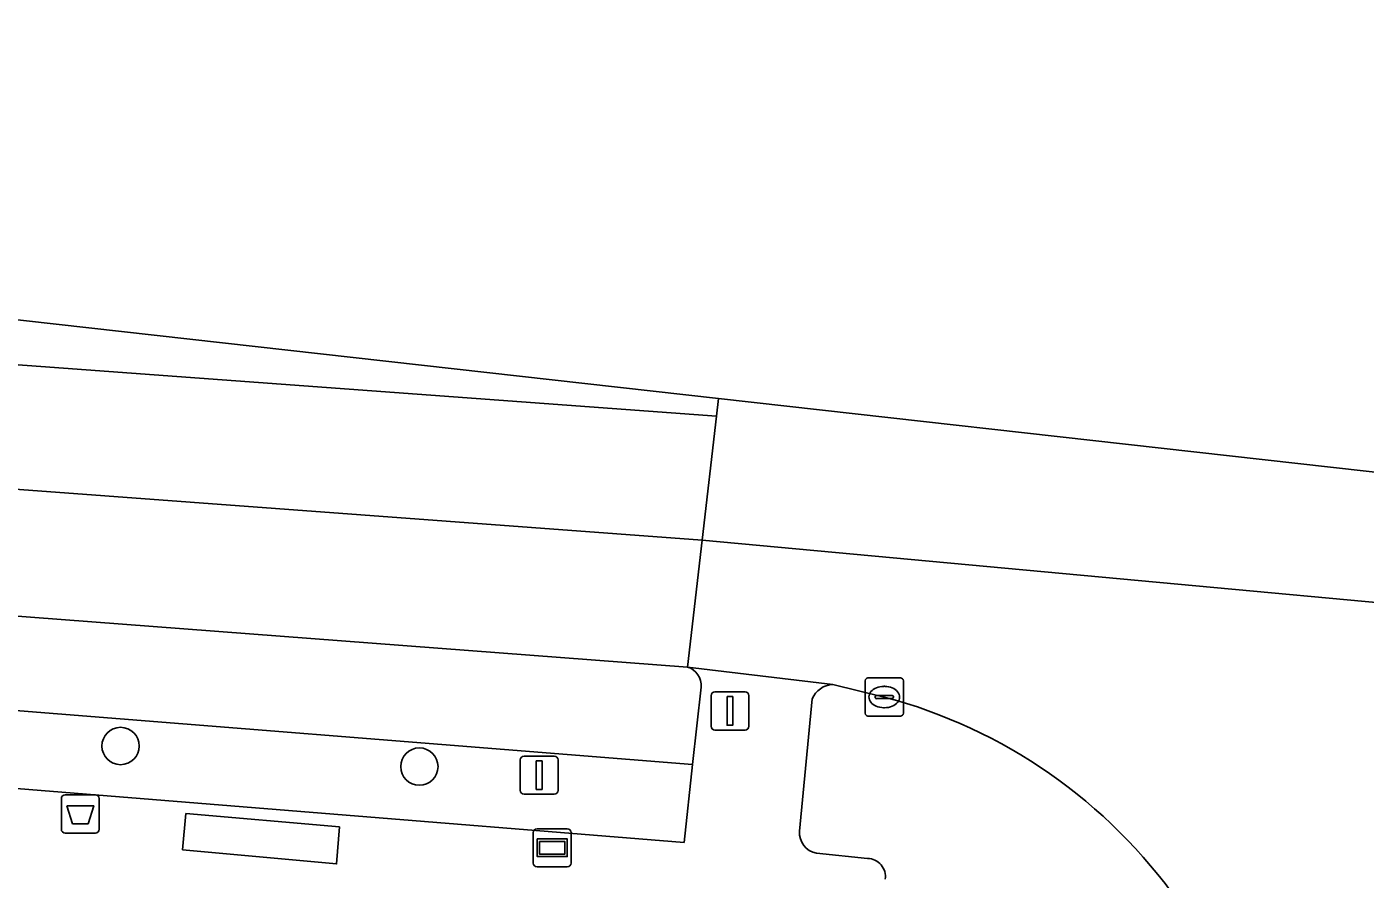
# Model space of a CAD drawing. Extents: x 161848 to 162726, y 385382 to 386521.
# Drawn here: x 162133.41 to 162168.47, y 386487.17 to 386509.49 of the extents above; entities that cross this region are included whole.
import ezdxf

# ---------------------------------------------------------------- set-up
doc = ezdxf.new("R2010")
doc.units = 0
for name, color, linetype in [('IMGEO_Afvalbak', 7, 'Continuous'), ('IMGEO_Berm_groen', 7, 'Continuous'), ('IMGEO_Boom', 7, 'Continuous'), ('IMGEO_Groenvoorziening', 7, 'Continuous'), ('IMGEO_Haag', 7, 'Continuous'), ('IMGEO_Kolk', 7, 'Continuous'), ('IMGEO_Lichtmast', 7, 'Continuous'), ('IMGEO_Rijbaan_regionaal_gesloten', 7, 'Continuous'), ('IMGEO_Verkeersregelinstallatiepaal', 7, 'Continuous'), ('IMGEO_Voetpad_open', 7, 'Continuous'), ('IMGEO_Wegwijzer', 7, 'Continuous')]:
    doc.layers.add(name, color=color, linetype=linetype)

msp = doc.modelspace()

# ---------------------------------------------------------------- linework, layer by layer
at = {"layer": 'IMGEO_Afvalbak'}
for p, q in [((162134.416, 386489.378), (162135.206, 386489.378)), ((162135.206, 386489.378), (162134.416, 386489.378)), ((162134.316, 386488.478), (162134.316, 386489.278)), ((162134.316, 386489.278), (162134.316, 386488.478)), ((162135.306, 386489.278), (162135.306, 386488.478)), ((162135.306, 386488.478), (162135.306, 386489.278)), ((162135.206, 386488.378), (162134.416, 386488.378)), ((162134.416, 386488.378), (162135.206, 386488.378))]:
    msp.add_line(p, q, dxfattribs=at)
msp.add_lwpolyline([(162134.459, 386489.092), (162135.163, 386489.092), (162135.014, 386488.622), (162134.608, 386488.622), (162134.459, 386489.092)], dxfattribs=at)
for centre, start, end in [((162134.416, 386489.278), 90, 180), ((162134.416, 386489.278), 90, 180), ((162135.206, 386489.278), 0, 90), ((162135.206, 386489.278), 360, 90), ((162134.416, 386488.478), 180, 270), ((162134.416, 386488.478), 180, 270), ((162135.206, 386488.478), 270, 0), ((162135.206, 386488.478), 270, 0)]:
    msp.add_arc(centre, 0.1, start, end, dxfattribs=at)
at = {"layer": 'IMGEO_Berm_groen'}
for points in [[(162003.619, 386498.001), (162092.771, 386490.488), (162110.273, 386488.603), (162111.007, 386493.349), (162150.851, 386490.173), (162151.072, 386492.199)], [(162150.72, 386492.726), (162116.178, 386495.349), (162116.047, 386493.711), (162108.596, 386494.305), (162098.29, 386495.415), (162098.428, 386496.697), (162091.272, 386497.24)], [(162155.87, 386491.94), (162154.521, 386492.267)], [(162153.985, 386491.89), (162153.651, 386488.428)], [(162154.094, 386487.847), (162155.432, 386487.711)]]:
    msp.add_lwpolyline(points, dxfattribs=at)
for centre, radius, start, end in [((162150.565, 386492.241), 0.509, 355.2383, 72.2421), ((162154.543, 386491.667), 0.601, 92.0605, 158.1814), ((162152.363, 386478.686), 13.71, 35.0774, 75.1792), ((162154.199, 386488.386), 0.549, 175.6323, 259.0171), ((162155.423, 386487.232), 0.479, 352.2782, 88.8723)]:
    msp.add_arc(centre, radius, start, end, dxfattribs=at)
at = {"layer": 'IMGEO_Boom'}
for centre in [(162135.866, 386490.657), (162143.693, 386490.117)]:
    msp.add_circle(centre, 0.489, dxfattribs=at)
at = {"layer": 'IMGEO_Groenvoorziening'}
msp.add_lwpolyline([(162110.273, 386488.603), (162112.337, 386488.398), (162112.598, 386491.27), (162129.89, 386489.806), (162150.629, 386488.134), (162150.851, 386490.173), (162111.007, 386493.349)], close=True, dxfattribs=at)
at = {"layer": 'IMGEO_Haag'}
msp.add_lwpolyline([(162110.273, 386488.603), (162112.337, 386488.398), (162112.598, 386491.27), (162129.89, 386489.806), (162150.629, 386488.134), (162150.851, 386490.173), (162111.007, 386493.349)], close=True, dxfattribs=at)
at = {"layer": 'IMGEO_Kolk'}
for p, q in [((162155.369, 386491.514), (162155.369, 386492.366)), ((162155.444, 386492.44), (162156.296, 386492.44)), ((162155.857, 386492.22), (162155.882, 386492.22)), ((162156.37, 386492.366), (162156.37, 386491.514)), ((162155.628, 386491.934), (162155.628, 386491.946)), ((162156.066, 386491.897), (162155.668, 386491.897)), ((162155.671, 386491.983), (162156.069, 386491.983)), ((162156.112, 386491.946), (162156.112, 386491.934)), ((162156.296, 386491.44), (162155.444, 386491.44)), ((162155.88, 386491.66), (162155.855, 386491.66))]:
    msp.add_line(p, q, dxfattribs=at)
for points in [[(162155.369, 386491.514), (162155.369, 386492.366)], [(162155.444, 386492.44), (162156.296, 386492.44)], [(162156.37, 386492.366), (162156.37, 386491.514)], [(162156.296, 386491.44), (162155.444, 386491.44)]]:
    msp.add_lwpolyline(points, dxfattribs=at)
for centre, radius, start, end in [((162155.446, 386492.364), 0.0765, 91.552, 178.448), ((162155.446, 386492.364), 0.0765, 91.552, 178.448), ((162156.294, 386492.364), 0.0765, 1.552, 88.448), ((162156.294, 386492.364), 0.0765, 1.552, 88.448), ((162155.668, 386491.943), 0.0403, 85.8775, 175.7526), ((162155.665, 386491.933), 0.0366, 178.938, 274.7102), ((162156.069, 386491.94), 0.043, 264.8664, 352.4533), ((162156.073, 386491.945), 0.0386, 1.7309, 96.639), ((162155.446, 386491.516), 0.0765, 181.552, 268.448), ((162155.446, 386491.516), 0.0765, 181.552, 268.448), ((162156.294, 386491.516), 0.0765, 271.552, 358.448), ((162156.294, 386491.516), 0.0765, 271.552, 358.448)]:
    msp.add_arc(centre, radius, start, end, dxfattribs=at)
for centre, major_axis, ratio, start_param, end_param in [((162155.856, 386491.94), (-0.387, 0.002), 0.722429, 4.712389, 7.853982), ((162155.881, 386491.94), (-0.39, 0.002), 0.717154, 1.570796, 4.712389)]:
    msp.add_ellipse(centre, major_axis=major_axis, ratio=ratio, start_param=start_param, end_param=end_param, dxfattribs=at)
at = {"layer": 'IMGEO_Lichtmast'}
for p, q in [((162146.436, 386490.393), (162147.226, 386490.393)), ((162147.226, 386490.393), (162146.436, 386490.393)), ((162146.336, 386489.493), (162146.336, 386490.293)), ((162146.336, 386490.293), (162146.336, 386489.493)), ((162147.326, 386490.293), (162147.326, 386489.493)), ((162147.326, 386489.493), (162147.326, 386490.293)), ((162147.226, 386489.393), (162146.436, 386489.393)), ((162146.436, 386489.393), (162147.226, 386489.393))]:
    msp.add_line(p, q, dxfattribs=at)
msp.add_lwpolyline([(162146.756, 386490.268), (162146.906, 386490.268), (162146.906, 386489.518), (162146.756, 386489.518), (162146.756, 386490.268)], dxfattribs=at)
for centre, start, end in [((162146.436, 386490.293), 90, 180), ((162146.436, 386490.293), 90, 180), ((162147.226, 386490.293), 0, 90), ((162147.226, 386490.293), 360, 90), ((162146.436, 386489.493), 180, 270), ((162146.436, 386489.493), 180, 270), ((162147.226, 386489.493), 270, 0), ((162147.226, 386489.493), 270, 0)]:
    msp.add_arc(centre, 0.1, start, end, dxfattribs=at)
at = {"layer": 'IMGEO_Rijbaan_regionaal_gesloten'}
for points in [[(162151.528, 386499.759), (162082.125, 386507.544), (162059.014, 386509.205), (162054.03, 386509.493)], [(162151.475, 386499.299), (162094.687, 386503.468), (162070.605, 386505.235), (162054.918, 386506.257), (162038.344, 386507.01)], [(162038.344, 386507.01), (162054.918, 386506.257), (162070.605, 386505.235), (162094.687, 386503.468), (162151.475, 386499.299), (162151.528, 386499.759)], [(162151.102, 386496.048), (162086.276, 386500.862), (162061.638, 386502.165)], [(162061.638, 386502.165), (162086.276, 386500.862), (162151.102, 386496.048), (162151.475, 386499.299)], [(162195.261, 386494.952), (162178.298, 386496.757), (162151.528, 386499.759), (162151.475, 386499.299), (162151.102, 386496.048), (162182.435, 386493.152), (162202.535, 386489.783), (162203.108, 386494.074), (162199.681, 386494.394), (162195.709, 386494.837), (162195.261, 386494.952)], [(162091.272, 386497.24), (162098.428, 386496.697), (162116.178, 386495.349), (162150.72, 386492.726), (162151.102, 386496.048)], [(162151.102, 386496.048), (162150.72, 386492.726), (162154.521, 386492.267), (162155.87, 386491.94)], [(162199.14, 386489.926), (162202.535, 386489.783), (162182.435, 386493.152), (162151.102, 386496.048)]]:
    msp.add_lwpolyline(points, dxfattribs=at)
msp.add_arc((162152.363, 386478.686), 13.71, 35.0774, 75.1792, dxfattribs=at)
at = {"layer": 'IMGEO_Verkeersregelinstallatiepaal'}
for p, q in [((162151.333, 386491.175), (162151.333, 386491.975)), ((162151.333, 386491.975), (162151.333, 386491.175)), ((162151.433, 386492.075), (162152.223, 386492.075)), ((162152.223, 386492.075), (162151.433, 386492.075)), ((162152.323, 386491.975), (162152.323, 386491.175)), ((162152.323, 386491.175), (162152.323, 386491.975)), ((162152.223, 386491.075), (162151.433, 386491.075)), ((162151.433, 386491.075), (162152.223, 386491.075))]:
    msp.add_line(p, q, dxfattribs=at)
msp.add_lwpolyline([(162151.753, 386491.95), (162151.903, 386491.95), (162151.903, 386491.2), (162151.753, 386491.2), (162151.753, 386491.95)], dxfattribs=at)
for centre, start, end in [((162151.433, 386491.975), 90, 180), ((162151.433, 386491.975), 90, 180), ((162152.223, 386491.975), 0, 90), ((162152.223, 386491.975), 360, 90), ((162151.433, 386491.175), 180, 270), ((162151.433, 386491.175), 180, 270), ((162152.223, 386491.175), 270, 0), ((162152.223, 386491.175), 270, 0)]:
    msp.add_arc(centre, 0.1, start, end, dxfattribs=at)
at = {"layer": 'IMGEO_Voetpad_open'}
for points in [[(162154.521, 386492.267), (162150.72, 386492.726)], [(162151.072, 386492.199), (162150.851, 386490.173), (162150.629, 386488.134), (162129.89, 386489.806), (162129.689, 386486.922), (162152.2, 386484.936), (162156.135, 386484.589)], [(162153.651, 386488.428), (162153.985, 386491.89)], [(162155.432, 386487.711), (162154.094, 386487.847)]]:
    msp.add_lwpolyline(points, dxfattribs=at)
for points in [[(162141.603, 386488.541), (162137.579, 386488.887), (162137.492, 386487.938), (162141.525, 386487.571)], [(162141.603, 386488.541), (162141.525, 386487.571), (162137.492, 386487.938), (162137.579, 386488.887)]]:
    msp.add_lwpolyline(points, close=True, dxfattribs=at)
for centre, radius, start, end in [((162150.565, 386492.241), 0.509, 355.2383, 72.2421), ((162154.543, 386491.667), 0.601, 92.0605, 158.1814), ((162154.199, 386488.386), 0.549, 175.6323, 259.0171), ((162155.423, 386487.232), 0.479, 352.2782, 88.8723)]:
    msp.add_arc(centre, radius, start, end, dxfattribs=at)
at = {"layer": 'IMGEO_Wegwijzer'}
for p, q in [((162146.678, 386487.591), (162146.678, 386488.391)), ((162146.678, 386488.391), (162146.678, 386487.591)), ((162146.778, 386488.491), (162147.568, 386488.491)), ((162147.568, 386488.491), (162146.778, 386488.491)), ((162147.668, 386488.391), (162147.668, 386487.591)), ((162147.668, 386487.591), (162147.668, 386488.391)), ((162147.568, 386487.491), (162146.778, 386487.491)), ((162146.778, 386487.491), (162147.568, 386487.491))]:
    msp.add_line(p, q, dxfattribs=at)
for points in [[(162146.779, 386488.223), (162147.567, 386488.223), (162147.567, 386487.759), (162146.779, 386487.759), (162146.779, 386488.223)], [(162146.844, 386488.158), (162146.844, 386487.824), (162147.502, 386487.824), (162147.502, 386488.158), (162146.844, 386488.158)]]:
    msp.add_lwpolyline(points, dxfattribs=at)
for centre, start, end in [((162146.778, 386488.391), 90, 180), ((162146.778, 386488.391), 90, 180), ((162147.568, 386488.391), 0, 90), ((162147.568, 386488.391), 360, 90), ((162146.778, 386487.591), 180, 270), ((162146.778, 386487.591), 180, 270), ((162147.568, 386487.591), 270, 0), ((162147.568, 386487.591), 270, 0)]:
    msp.add_arc(centre, 0.1, start, end, dxfattribs=at)

doc.saveas('drawing.dxf')
